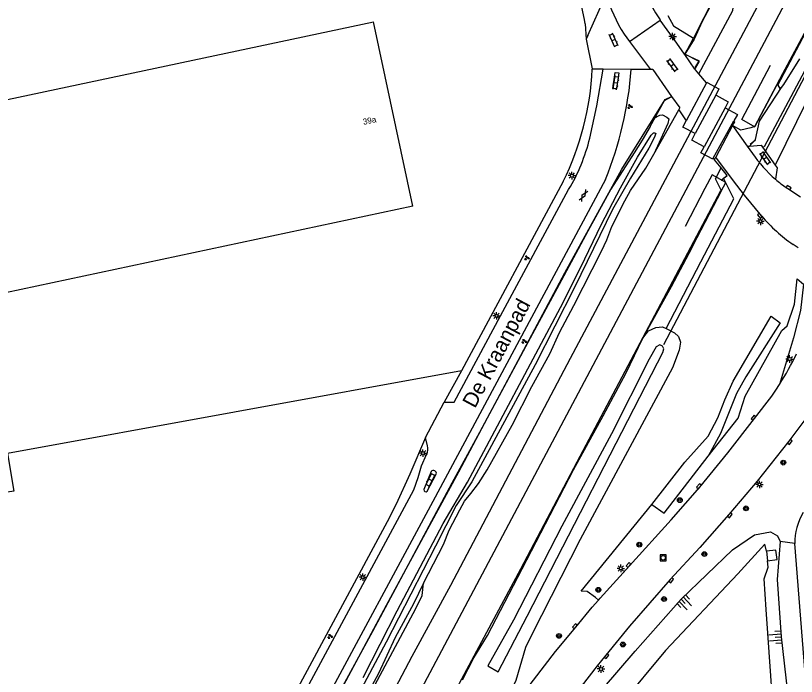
# Model space of a CAD drawing. Extents: x 136000 to 138005, y 398500 to 400500.
# Drawn here: x 137151.1 to 137280.4, y 399623.7 to 399733.1 of the extents above; entities that cross this region are included whole.
import ezdxf

# ---------------------------------------------------------------- set-up
doc = ezdxf.new("R2010")
doc.units = 0
for name, color, linetype in [('gg-afsc-draadraster', 7, 'Continuous'), ('gg-afsc-erfafscheiding', 7, 'Continuous'), ('gg-afsc-hekwerk', 7, 'Continuous'), ('gg-afsc-lijn draadraster', 7, 'Continuous'), ('gg-afsc-muur', 7, 'Continuous'), ('gg-anno-huisnummerreeks BGT', 7, 'Continuous'), ('gg-anno-openbare ruimte label', 7, 'Continuous'), ('gg-aspt-spoorlijn', 7, 'Continuous'), ('gg-bbg-hoofdgebouw', 7, 'Continuous'), ('gg-knt-BGT kruinlijn', 7, 'Continuous'), ('gg-knt-bovenkant onderkant talud', 7, 'Continuous'), ('gg-knt-bronhoudergrens', 7, 'Continuous'), ('gg-knt-onverhard', 7, 'Continuous'), ('gg-knt-verharding', 7, 'Continuous'), ('gg-kntw-bovenkant insteek waterloop', 7, 'Continuous'), ('gg-kwrk-duiker nz buis', 7, 'Continuous'), ('gg-kwrk-uitstroombak niveau min 01', 7, 'Continuous'), ('gt-grn-groengrens', 7, 'Continuous'), ('gt-grn-vlakafsluiter', 7, 'Continuous'), ('gt-symb-boom', 7, 'Continuous'), ('gt-symb-gesloten verharding', 7, 'Continuous'), ('gt-symb-groenvak', 7, 'Continuous'), ('gt-symb-klinker verharding', 7, 'Continuous'), ('gt-symb-kolk', 7, 'Continuous'), ('gt-symb-lichtmast', 7, 'Continuous'), ('gt-symb-rioolschacht', 7, 'Continuous'), ('gt-symb-talud symbool', 7, 'Continuous'), ('gx-grn-maaiveld', 7, 'Continuous')]:
    doc.layers.add(name, color=color, linetype=linetype)

# ---------------------------------------------------------------- blocks, each defined once
blk = doc.blocks.new('gt0-KOLK')
at = {"layer": 'gt-symb-kolk'}
blk.add_lwpolyline([(0, 0), (0.37, 0), (0.37, 0.4), (-0.38, 0.4), (-0.38, 0), (0, 0)], dxfattribs=at)
blk = doc.blocks.new('gt0-KL1')
at = {"layer": 'gt-symb-klinker verharding'}
for p, q in [((-1.15, 0.3), (1.15, 0.3)), ((-1, -0.3), (-1, 0.3)), ((-0.5, 0.3), (-0.5, 0.45)), ((0, -0.3), (0, 0.3)), ((0.5, 0.3), (0.5, 0.45)), ((1, -0.3), (1, 0.3)), ((-1.15, -0.3), (1.15, -0.3)), ((-0.5, -0.45), (-0.5, -0.3)), ((0.5, -0.45), (0.5, -0.3))]:
    blk.add_line(p, q, dxfattribs=at)
blk = doc.blocks.new('gt0-LMAST')
at = {"layer": 'gt-symb-lichtmast'}
for p, q in [((-0.18, 0.17), (-0.45, 0.44)), ((-0.01, 0.25), (-0.01, 0.62)), ((0.17, 0.17), (0.44, 0.44)), ((-0.26, 0), (-0.63, 0)), ((-0.18, -0.18), (-0.45, -0.45)), ((-0.01, -0.25), (-0.01, -0.63)), ((0.44, -0.45), (0.17, -0.18)), ((0.24, 0), (0.62, 0))]:
    blk.add_line(p, q, dxfattribs=at)
blk.add_circle((-0.01, 0), 0.25, dxfattribs=at)
blk = doc.blocks.new('gt0-BOOM')
at = {"layer": 'gt-symb-boom'}
for radius in [0.4, 0.2]:
    blk.add_circle((0, 0), radius, dxfattribs=at)
blk = doc.blocks.new('gt0-TALUD_1')
at = {"layer": 'gt-symb-talud symbool'}
for p, q in [((-1, -1), (-1, 0)), ((-0.5, -2), (-0.5, 0)), ((0, -1), (0, 0)), ((0.5, -2), (0.5, 0)), ((1, -1), (1, 0))]:
    blk.add_line(p, q, dxfattribs=at)
blk = doc.blocks.new('gt0-GESVH1')
at = {"layer": 'gt-symb-gesloten verharding'}
for p, q in [((-0.99, -0.26), (0.01, 0.24)), ((0.01, -0.26), (-0.99, 0.24)), ((0.01, 0.24), (1.01, -0.26)), ((1.01, 0.24), (0.01, -0.26))]:
    blk.add_line(p, q, dxfattribs=at)
blk = doc.blocks.new('gt0-RS')
at = {"layer": 'gt-symb-rioolschacht'}
blk.add_lwpolyline([(-0.5, -0.5), (0.5, -0.5), (0.5, 0.5), (-0.5, 0.5)], close=True, dxfattribs=at)
blk.add_circle((0, 0), 0.375, dxfattribs=at)
blk = doc.blocks.new('gt0-GRVAK')
at = {"layer": 'gt-symb-groenvak'}
for p, q in [((-0.11, 0.19), (-0.23, 0.24)), ((-0.18, 0.15), (0.09, 0.15)), ((-0.09, 0.21), (-0.16, 0.32)), ((-0.05, 0.21), (-0.05, 0.39)), ((0, 0.21), (0.06, 0.32)), ((0.01, 0.19), (0.13, 0.24)), ((0.26, -0.05), (0.2, 0.06)), ((0.3, -0.05), (0.3, 0.13)), ((0.35, -0.05), (0.41, 0.06)), ((-0.24, -0.23), (-0.36, -0.18)), ((-0.32, -0.26), (-0.05, -0.26)), ((-0.23, -0.21), (-0.29, -0.1)), ((-0.18, -0.2), (-0.18, -0.02)), ((-0.14, -0.21), (-0.07, -0.1)), ((-0.12, -0.23), (0, -0.18)), ((0.24, -0.07), (0.12, -0.02)), ((0.17, -0.11), (0.44, -0.11)), ((0.37, -0.07), (0.49, -0.02))]:
    blk.add_line(p, q, dxfattribs=at)

msp = doc.modelspace()

# ---------------------------------------------------------------- linework, layer by layer
at = {"layer": 'gg-afsc-draadraster'}
msp.add_lwpolyline([(137258.88, 399681.28), (137264.65, 399692.36), (137270.1, 399702.8)], dxfattribs=at)
at = {"layer": 'gg-afsc-erfafscheiding'}
for p, q in [((137224.98, 399674.31), (137224.97, 399674.28)), ((137224.97, 399674.28), (137222.13, 399669.13)), ((137219.01, 399663.25), (137222.13, 399669.13))]:
    msp.add_line(p, q, dxfattribs=at)
for points in [[(137245.49, 399731.77), (137245.34, 399732.46), (137241.95, 399748.39), (137246.88, 399748.91)], [(137259.14, 399733.13), (137260.09, 399731.46), (137263.39, 399729.4)], [(137219.01, 399663.25), (137216.41, 399657.19), (137214.15, 399652.21), (137212.69, 399649.3), (137197.49, 399621.06), (137183.13, 399594.59)]]:
    msp.add_lwpolyline(points, dxfattribs=at)
at = {"layer": 'gg-afsc-hekwerk'}
for p, q in [((137245.49, 399731.77), (137245.64, 399729.25)), ((137245.49, 399731.77), (137245.64, 399729.25)), ((137261.9, 399726.77), (137261.96, 399726.7)), ((137261.9, 399726.77), (137261.96, 399726.7)), ((137264.34, 399725.52), (137261.99, 399726.76)), ((137263.71, 399724.51), (137264.32, 399725.56)), ((137258.6, 399719.09), (137259.73, 399719.66)), ((137256.25, 399714.77), (137258.6, 399719.09)), ((137272.81, 399711.84), (137273.7, 399712.53)), ((137241.83, 399705.65), (137224.98, 399674.31)), ((137241.83, 399705.65), (137224.98, 399674.31)), ((137267.99, 399705.89), (137268.93, 399706.61))]:
    msp.add_line(p, q, dxfattribs=at)
for points in [[(137280.45, 399761.86), (137267.89, 399737.92), (137264.85, 399732.14), (137263.52, 399729.22), (137261.98, 399726.75), (137264.36, 399725.63)], [(137245.64, 399729.25), (137246.63, 399724.29), (137246.63, 399724.25)], [(137245.64, 399729.25), (137246.63, 399724.29), (137246.63, 399724.25)], [(137273.68, 399712.61), (137274.33, 399715.67), (137277.98, 399721.22)], [(137256.25, 399714.77), (137254.91, 399712.48), (137253.56, 399710.41), (137249.7, 399704.38), (137245.89, 399697.4), (137241.13, 399688.58), (137236.38, 399679.73), (137229.22, 399666.43), (137224.48, 399657.49), (137219.68, 399648.68), (137212.53, 399635.41), (137204.15, 399619.87), (137199.44, 399611.04), (137192.28, 399597.74), (137187.54, 399588.82), (137174.35, 399564.46), (137177.66, 399561.05), (137176.46, 399558.86)], [(137267.99, 399704.06), (137268.75, 399705.5), (137266.48, 399706.74), (137265.27, 399704.49), (137262.03, 399698.21)]]:
    msp.add_lwpolyline(points, dxfattribs=at)
msp.add_arc((137200.3, 399726.29), 46.37, 333.5787, 357.485, dxfattribs=at)
msp.add_arc((137200.3, 399726.29), 46.37, 333.5787, 357.485, dxfattribs=at)
at = {"layer": 'gg-afsc-lijn draadraster'}
msp.add_lwpolyline([(137258.88, 399681.28), (137264.65, 399692.36), (137270.1, 399702.8)], dxfattribs=at)
at = {"layer": 'gg-afsc-muur'}
for points in [[(137273.56, 399714.79), (137278.21, 399723.52), (137282.55, 399731.64), (137284.86, 399736.03), (137291.83, 399749.2), (137298.9, 399762.5), (137304.01, 399772.17), (137310.13, 399783.62), (137311.67, 399786.54), (137316.01, 399794.7), (137319.76, 399801.7), (137326.3, 399814.08), (137331.94, 399824.7), (137338.49, 399837.04)], [(137273.63, 399714.65), (137271.4, 399715.93), (137276.17, 399724.94)], [(137194.24, 399565.1), (137199.85, 399575.7), (137207.82, 399590.77), (137211.35, 399597.44), (137216.28, 399606.73), (137220.92, 399615.53), (137229.19, 399630.99), (137234.8, 399641.51), (137244.12, 399659.21), (137267.96, 399704.19)]]:
    msp.add_lwpolyline(points, dxfattribs=at)
at = {"layer": 'gg-aspt-spoorlijn'}
for points in [[(137180.28, 399557.82), (137190.51, 399577.12), (137216.83, 399627.03), (137223.23, 399638.81), (137243.02, 399676.4), (137279.17, 399744.38), (137339.69, 399858.77), (137384.54, 399942.96), (137424.38, 400018.02), (137448.18, 400062.89), (137473.6, 400111.17), (137480.61, 400124.24), (137511.51, 400182.67), (137519.3, 400197.17), (137549.5, 400254.31), (137652.97, 400449.04), (137679.97, 400500)], [(137185.59, 399559.89), (137451.44, 400061.16), (137507.99, 400167.82), (137535.6, 400219.59), (137588.61, 400319.53), (137597.65, 400336.46), (137605.52, 400351.73), (137623, 400384.37), (137641.23, 400419.19), (137650.16, 400435.61), (137658.8, 400451.81), (137684.39, 400500)]]:
    msp.add_lwpolyline(points, dxfattribs=at)
at = {"layer": 'gg-bbg-hoofdgebouw'}
msp.add_line((137216.9, 399701.57), (137210.41, 399732.11), dxfattribs=at)
msp.add_lwpolyline([(137216.9, 399701.57), (137136.4, 399684.47), (137135.4, 399689.28), (137106.31, 399683.1), (137100.8, 399708.88), (137210.41, 399732.11)], dxfattribs=at)
at = {"layer": 'gg-knt-BGT kruinlijn'}
for p, q in [((137278.39, 399721.72), (137281.01, 399725.97)), ((137277.98, 399721.22), (137277.68, 399721.08)), ((137277.98, 399721.22), (137278.39, 399721.72))]:
    msp.add_line(p, q, dxfattribs=at)
for points in [[(137245.57, 399617.95), (137248.33, 399621.56), (137253.74, 399627.84), (137261.35, 399636.49), (137269.84, 399644.63), (137273.5, 399647.13), (137276.18, 399647.61), (137277.33, 399646.94), (137277.78, 399646.03)], [(137277.78, 399646.03), (137277.24, 399639.73), (137277.95, 399630.25), (137279.27, 399618.6), (137279.48, 399611.07), (137279.61, 399606), (137278.68, 399603.3), (137277.36, 399602.72), (137272.83, 399600.96), (137272.48, 399600.82)]]:
    msp.add_lwpolyline(points, dxfattribs=at)
at = {"layer": 'gg-knt-bovenkant onderkant talud'}
msp.add_lwpolyline([(137275.48, 399644.42), (137275.25, 399645.6), (137270.77, 399640.67), (137258.75, 399627.97), (137251.42, 399619.12), (137243.55, 399609.32), (137236.45, 399597.88), (137231.97, 399589.77), (137230.77, 399587.14), (137232.82, 399587.22), (137242.53, 399591.15), (137254.56, 399595.71), (137264.23, 399599.62), (137271.03, 399602.08), (137276.03, 399603.85), (137277.16, 399604.66), (137277.27, 399606.54), (137276.88, 399614.04), (137276.21, 399623.79), (137275.47, 399634.74), (137275.09, 399639.82), (137275.8, 399641.77), (137275.68, 399642.81)], dxfattribs=at)
at = {"layer": 'gg-knt-bronhoudergrens'}
msp.add_line((137263.74, 399724.13), (137263.68, 399724.38), dxfattribs=at)
msp.add_lwpolyline([(137224.97, 399674.28), (137149.81, 399660.6), (137150.82, 399654.39), (137144.49, 399653.36), (137143.46, 399659.67)], dxfattribs=at)
at = {"layer": 'gg-knt-onverhard'}
for points in [[(137296, 399750.62), (137275.13, 399711.4), (137274.84, 399711.36)], [(137288.78, 399731.16), (137282.23, 399719.14), (137276.95, 399708.36)]]:
    msp.add_lwpolyline(points, dxfattribs=at)
at = {"layer": 'gg-knt-verharding'}
for p, q in [((137245.9, 399729.83), (137248.96, 399736.65)), ((137252.8, 399728.86), (137257.86, 399732.4)), ((137260.66, 399728.56), (137257.86, 399732.4)), ((137251.93, 399730.03), (137252.8, 399728.86)), ((137245.9, 399729.83), (137245.64, 399729.25)), ((137252.8, 399728.86), (137256.28, 399724.18)), ((137261.9, 399726.77), (137260.66, 399728.56)), ((137263.63, 399724.28), (137261.96, 399726.7)), ((137247.07, 399724.25), (137246.63, 399724.25)), ((137248.43, 399724.24), (137247.07, 399724.25)), ((137253.09, 399724.2), (137248.43, 399724.24)), ((137256.28, 399724.18), (137253.09, 399724.2)), ((137256.69, 399724.18), (137256.28, 399724.18)), ((137256.69, 399724.18), (137259.25, 399720.47)), ((137263.63, 399724.28), (137263.74, 399724.13)), ((137259.25, 399720.47), (137259.76, 399719.73)), ((137269.87, 399714.95), (137267.13, 399709.71)), ((137270.05, 399715.28), (137269.87, 399714.95)), ((137269.87, 399714.95), (137272.32, 399711.5)), ((137270.18, 399715.54), (137270.05, 399715.28)), ((137272.32, 399711.5), (137272.71, 399711.53)), ((137272.32, 399711.5), (137273.19, 399710.29)), ((137274.84, 399711.36), (137276.95, 399708.36)), ((137266.88, 399709.27), (137267.02, 399709.51)), ((137267.13, 399709.71), (137267.02, 399709.51)), ((137276.95, 399708.36), (137277.24, 399707.94)), ((137277.24, 399707.94), (137276.98, 399706.03)), ((137280.72, 399694.64), (137279.9, 399695.22)), ((137219.36, 399661.89), (137219.01, 399663.25)), ((137219.95, 399657.6), (137218.75, 399654.62)), ((137219.3, 399654.34), (137220.8, 399657.16)), ((137283.38, 399605.17), (137280.2, 399645.7))]:
    msp.add_line(p, q, dxfattribs=at)
for points in [[(137246.24, 399712.83), (137247.42, 399718.18), (137248.43, 399724.24)], [(137250.64, 399721.03), (137250.05, 399721.08), (137250.43, 399723.7), (137251.04, 399723.64), (137250.64, 399721.03)], [(137272.71, 399711.53), (137274.63, 399711.65), (137274.84, 399711.36)], [(137274.7, 399699.91), (137271.87, 399703.38), (137270.05, 399705.76), (137267.13, 399709.71)], [(137248.84, 399705.99), (137220.23, 399652.64), (137201.74, 399618.32), (137175.71, 399570.31)], [(137222.13, 399669.13), (137223.76, 399669.1), (137231.45, 399683.41), (137242.72, 399704.31)], [(137278.86, 399704.59), (137279.06, 399704.47), (137281.12, 399703.14)], [(137286.66, 399672.92), (137283.53, 399668.41), (137279.19, 399662.62), (137273.98, 399656), (137269.28, 399650.51), (137264.48, 399645.04), (137259.57, 399639.72), (137252.82, 399632), (137248.86, 399627.18), (137247.47, 399625.41), (137242.54, 399619.09), (137240.59, 399616.51), (137238.66, 399613.93), (137233.52, 399606.49), (137232.27, 399604.64), (137231.02, 399602.76), (137227.81, 399597.69), (137224.07, 399591.53), (137221.46, 399586.97), (137218.55, 399581.74)], [(137247.65, 399636.31), (137247.94, 399636.65), (137252.79, 399642), (137259.73, 399649.61), (137264.48, 399655.05), (137269.07, 399660.7), (137273.53, 399666.41), (137276.39, 399670.11), (137277.04, 399671.07), (137277.67, 399672.05)], [(137174.39, 399575.35), (137185.13, 399595.23), (137217.06, 399654.58), (137217.8, 399656.65), (137218.38, 399658.58), (137219.21, 399660.46)], [(137233.74, 399618.88), (137235.06, 399620.69), (137240.57, 399627.82), (137243.91, 399631.86), (137246.62, 399635.14), (137247.65, 399636.31)]]:
    msp.add_lwpolyline(points, dxfattribs=at)
for centre, radius, start, end in [((137273.42, 399743.38), 19.04, 150.1022, 215.1923), ((137272.82, 399743.38), 24.79, 195.7431, 212.5778), ((137191.93, 399728.85), 61.34, 338.1128, 355.6541), ((137215.17, 399720.67), 32.05, 329.3008, 345.8232), ((137290.98, 399722.34), 21.49, 214.1216, 229.3625), ((137291, 399722.38), 21.54, 229.3777, 235.6827), ((137295.73, 399717.99), 27.73, 220.6792, 235.1883), ((137232.42, 399700.45), 53.43, 327.8873, 334.1203), ((137217.05, 399661.4), 2.36, 336.4952, 11.9169), ((137220.34, 399657.32), 0.482, 340.1445, 144.6851), ((137219.08, 399654.59), 0.334, 174.2124, 312.2468), ((137289.89, 399645.86), 9.69, 149.2136, 180.9347)]:
    msp.add_arc(centre, radius, start, end, dxfattribs=at)
at = {"layer": 'gg-kntw-bovenkant insteek waterloop'}
msp.add_lwpolyline([(137236.65, 399630.61), (137235.58, 399628.47), (137233.99, 399623.02), (137231.91, 399618.73)], dxfattribs=at)
at = {"layer": 'gg-kwrk-duiker nz buis'}
msp.add_line((137315.4, 399786.98), (137258.46, 399678.62), dxfattribs=at)
at = {"layer": 'gg-kwrk-uitstroombak niveau min 01'}
msp.add_line((137275.48, 399644.42), (137275.68, 399642.81), dxfattribs=at)
msp.add_lwpolyline([(137275.68, 399642.81), (137277.27, 399643.03), (137277.05, 399644.57), (137275.48, 399644.42)], dxfattribs=at)
at = {"layer": 'gt-grn-groengrens'}
msp.add_line((137280.2, 399645.7), (137277.78, 399646.03), dxfattribs=at)
for points in [[(137265.83, 399660.16), (137270.78, 399666.44), (137271.97, 399670.12), (137278.03, 399680.96), (137278.91, 399681.77), (137280.16, 399685.34), (137280.56, 399689.53), (137281.63, 399688.66), (137281.14, 399684.29), (137279.96, 399679.78), (137277.67, 399672.05)], [(137256.5, 399652.15), (137261.97, 399659.17), (137265.83, 399663.48), (137267.46, 399666.51), (137268.59, 399669.5), (137269.97, 399672.56), (137276.25, 399683.37), (137277.75, 399682.26), (137272.06, 399673.28), (137270.51, 399670.55), (137267.89, 399663.94), (137265.83, 399660.16)], [(137256.5, 399652.15), (137258.57, 399650.71), (137265.83, 399660.16)], [(137247.65, 399636.31), (137247.18, 399636.73), (137245.82, 399637.76), (137244.79, 399637.79), (137256.5, 399652.15)]]:
    msp.add_lwpolyline(points, dxfattribs=at)
at = {"layer": 'gt-grn-vlakafsluiter'}
for p, q in [((137264.34, 399725.52), (137263.68, 399724.38)), ((137272.71, 399711.53), (137273.68, 399712.61))]:
    msp.add_line(p, q, dxfattribs=at)
at = {"layer": 'gx-grn-maaiveld'}
for p, q in [((137267.21, 399736.88), (137263.39, 399729.4)), ((137264.3, 399723.49), (137263.74, 399724.13)), ((137265.55, 399722.02), (137264.3, 399723.49)), ((137265.55, 399722.02), (137262.2, 399715.7)), ((137277.36, 399721.62), (137277.68, 399721.08)), ((137258.72, 399719.24), (137259.76, 399719.73)), ((137259.76, 399719.73), (137261.14, 399717.84)), ((137267.09, 399719.97), (137263.7, 399713.59)), ((137256.74, 399716.05), (137258.72, 399719.24)), ((137256.84, 399710.17), (137260.96, 399717.51)), ((137260.96, 399717.51), (137261.14, 399717.84)), ((137260.96, 399717.51), (137262.2, 399715.7)), ((137268.66, 399717.86), (137265.15, 399711.38)), ((137266.69, 399709.5), (137270.09, 399715.69)), ((137270.09, 399715.69), (137270.18, 399715.54)), ((137266.69, 399709.5), (137266.88, 399709.27)), ((137267.97, 399707.89), (137266.88, 399709.27)), ((137268.96, 399706.63), (137267.97, 399707.89)), ((137268.38, 399706.21), (137268.96, 399706.63)), ((137270.1, 399702.8), (137268.38, 399706.21)), ((137244.61, 399646.35), (137236.65, 399630.61))]:
    msp.add_line(p, q, dxfattribs=at)
for points in [[(137264.3, 399723.49), (137269.92, 399733.97), (137270.13, 399735.85), (137272.98, 399740.76), (137274.48, 399744.17), (137275.6, 399746.28), (137279.24, 399751.83), (137284.47, 399761.98), (137284.58, 399763.82), (137285.19, 399765.28), (137286.24, 399766.56), (137287.58, 399767.52), (137317.24, 399824.05), (137317.91, 399826.33), (137318.61, 399827.6), (137319.81, 399828.55), (137337.6, 399862.39)], [(137277.36, 399721.62), (137282.04, 399730.39), (137288.54, 399742.74), (137295.73, 399756.24), (137300.64, 399765.4), (137302.47, 399769.05), (137310.4, 399783.86)], [(137261.99, 399726.76), (137262.34, 399727.42), (137263.39, 399729.4)], [(137265.55, 399722.02), (137265.59, 399722.09), (137265.66, 399722.05), (137267.63, 399720.98), (137267.09, 399719.97)], [(137277.36, 399721.62), (137277.27, 399721.76), (137273.56, 399714.79), (137272.9, 399714.53), (137271.24, 399714.13), (137269.87, 399714.95)], [(137267.09, 399719.97), (137267.17, 399719.93), (137269.17, 399718.84), (137268.66, 399717.86)], [(137268.66, 399717.86), (137270.69, 399716.77), (137270.09, 399715.69)], [(137186.68, 399587.27), (137189.85, 399593.28), (137196.43, 399605.6), (137200.3, 399612.85), (137210.27, 399631.19), (137223.42, 399655.74), (137228.01, 399664.16), (137233.93, 399675.16), (137242.07, 399690.55), (137251.56, 399707.72), (137256.74, 399716.05)], [(137256.74, 399716.05), (137256.89, 399716.14), (137257.81, 399716.66), (137258.28, 399716.68), (137258.97, 399716.31), (137259.3, 399716.04), (137259.18, 399715.26), (137256.84, 399710.17)], [(137263.7, 399713.59), (137261.65, 399714.67), (137262.2, 399715.7)], [(137208.72, 399623.51), (137214.35, 399634.53), (137221.96, 399648.99), (137225.97, 399655.86), (137241.37, 399684.78), (137244.71, 399691.34), (137248.19, 399698.61), (137251.31, 399704.63), (137254.15, 399709.67), (137256.39, 399713.32), (137256.8, 399713.74), (137257.01, 399713.71), (137257.16, 399713.59), (137256.92, 399712.89), (137256, 399711.17), (137252.96, 399706.23), (137250.01, 399701.04), (137243.71, 399688.11), (137237.19, 399675.3), (137226.69, 399655.92), (137224.11, 399651.97), (137220.7, 399645.23), (137212.49, 399629.36), (137202.87, 399611.27)], [(137265.15, 399711.38), (137263.11, 399712.49), (137263.7, 399713.59)], [(137266.69, 399709.5), (137266.61, 399709.35), (137264.62, 399710.39), (137265.15, 399711.38)], [(137218.68, 399639.11), (137222.02, 399645.53), (137222.93, 399647.9), (137224.72, 399651.28), (137225.5, 399652.71), (137226.55, 399653.97), (137227.77, 399655.63), (137229.25, 399657.9), (137233.35, 399665.32), (137236.61, 399671.68), (137239.63, 399677.13), (137241.2, 399680.66), (137243.59, 399685.14), (137248.16, 399694.09), (137249.03, 399695.98), (137249.86, 399698.18), (137252.01, 399702.46), (137252.95, 399704.19), (137255.5, 399707.86), (137256.84, 399710.17)], [(137255.03, 399679.72), (137259.74, 399688.27), (137263.17, 399694.74), (137263.37, 399695.12), (137268.03, 399704.09), (137267.07, 399706.09), (137267.97, 399707.89)], [(137258.88, 399681.28), (137260.25, 399680.57), (137260.91, 399679.97), (137261.25, 399679.02), (137261.06, 399677.71), (137259.94, 399674.79), (137244.61, 399646.35)], [(137255.03, 399679.72), (137255.96, 399680.91), (137257.15, 399681.49), (137258.28, 399681.59), (137258.88, 399681.28)], [(137225.12, 399623.09), (137227.05, 399626.78), (137229.26, 399630.48), (137235.04, 399641.5), (137243.55, 399657.92), (137248.44, 399666.84), (137252.27, 399673.97), (137255.03, 399679.72)], [(137231.04, 399624.44), (137235.87, 399633.67), (137257.47, 399675.64), (137258.33, 399677.33), (137258.5, 399677.93), (137258.28, 399678.39), (137257.81, 399678.6), (137257.24, 399678.28), (137256.04, 399676.24), (137249.82, 399663.85), (137241.6, 399648.57), (137233.59, 399632.99), (137229.33, 399625.41), (137231.04, 399624.44)], [(137185.96, 399575.81), (137186.97, 399577.74), (137187.56, 399580.05), (137188.27, 399581.51), (137188.92, 399582.6), (137190.2, 399584.11), (137194.41, 399591.7), (137202.62, 399607.29), (137217.42, 399634.93), (137218.46, 399637.07), (137218.68, 399639.11)], [(137218.68, 399639.11), (137217.01, 399635.68), (137213.97, 399630.13), (137211.23, 399624.18), (137195.86, 399595.78)]]:
    msp.add_lwpolyline(points, dxfattribs=at)

# ---------------------------------------------------------------- block references
at = {"layer": 'gt-symb-boom'}
for p in [(137278.28, 399659.09), (137261.14, 399652.88), (137272.11, 399651.51), (137254.43, 399645.5), (137265.21, 399643.94), (137247.65, 399638.02), (137258.53, 399636.49), (137241.13, 399630.39), (137251.72, 399628.96)]:
    msp.add_blockref('gt0-BOOM', p, dxfattribs=at)
at = {"layer": 'gt-symb-gesloten verharding', "rotation": 59.66519417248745}
msp.add_blockref('gt0-GESVH1', (137245.19, 399703.32), dxfattribs=at)
at = {"layer": 'gt-symb-groenvak'}
for p in [(137252.88, 399718.05), (137235.79, 399692.99), (137235.34, 399679.17), (137203.2, 399630.3)]:
    msp.add_blockref('gt0-GRVAK', p, dxfattribs=at)
at = {"layer": 'gt-symb-klinker verharding'}
for p, rotation in [((137250.17, 399729.06), 114.2590844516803), ((137259.87, 399724.92), -54.11588683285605), ((137250.5, 399722.03), -98.91603673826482), ((137275.25, 399709.52), -54.11588683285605), ((137219.83, 399656.21), 62.922248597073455)]:
    msp.add_blockref('gt0-KL1', p, dxfattribs=dict(at, rotation=rotation))
at = {"layer": 'gt-symb-kolk'}
for p, rotation in [((137279.06, 399704.47), -31.881351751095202), ((137274.54, 399700.09), 130.6249268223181), ((137273.53, 399666.41), 52.116523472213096), ((137279.19, 399662.62), -127.52677137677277), ((137264.48, 399655.05), 49.64991272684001), ((137269.28, 399650.51), -129.18663376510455), ((137252.79, 399642), 48.04277806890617), ((137259.57, 399639.72), -129.18663376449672), ((137243.91, 399631.86), 49.79349829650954), ((137248.86, 399627.18), -129.18663376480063)]:
    msp.add_blockref('gt0-KOLK', p, dxfattribs=dict(at, rotation=rotation))
at = {"layer": 'gt-symb-lichtmast'}
for p in [(137259.95, 399729.67), (137243.28, 399706.63), (137274.5, 399699.07), (137230.79, 399683.4), (137279.34, 399676.25), (137218.61, 399660.67), (137274.34, 399655.47), (137251.37, 399641.57), (137208.64, 399640.13), (137248.09, 399624.91)]:
    msp.add_blockref('gt0-LMAST', p, dxfattribs=at)
at = {"layer": 'gt-symb-rioolschacht'}
msp.add_blockref('gt0-RS', (137258.38, 399643.33), dxfattribs=at)
at = {"layer": 'gt-symb-talud symbool'}
for p, xscale, yscale, rotation in [((137261.35, 399636.49), 1.0000449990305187, 1.0000449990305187, 43.86557836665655), ((137277.95, 399630.25), 1.0005203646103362, 1.0005203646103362, -84.55152396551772)]:
    msp.add_blockref('gt0-TALUD_1', p, dxfattribs=dict(at, xscale=xscale, yscale=yscale, rotation=rotation))

# ---------------------------------------------------------------- texts
at = {"layer": 'gg-anno-huisnummerreeks BGT'}
msp.add_text('39a', height=1, rotation=12, dxfattribs=at).set_placement((137208.76, 399715.03))
at = {"layer": 'gg-anno-openbare ruimte label'}
msp.add_text('De Kraanpad', height=2.5, rotation=61.9, dxfattribs=at).set_placement((137227.21, 399667.96))

doc.saveas('drawing.dxf')
